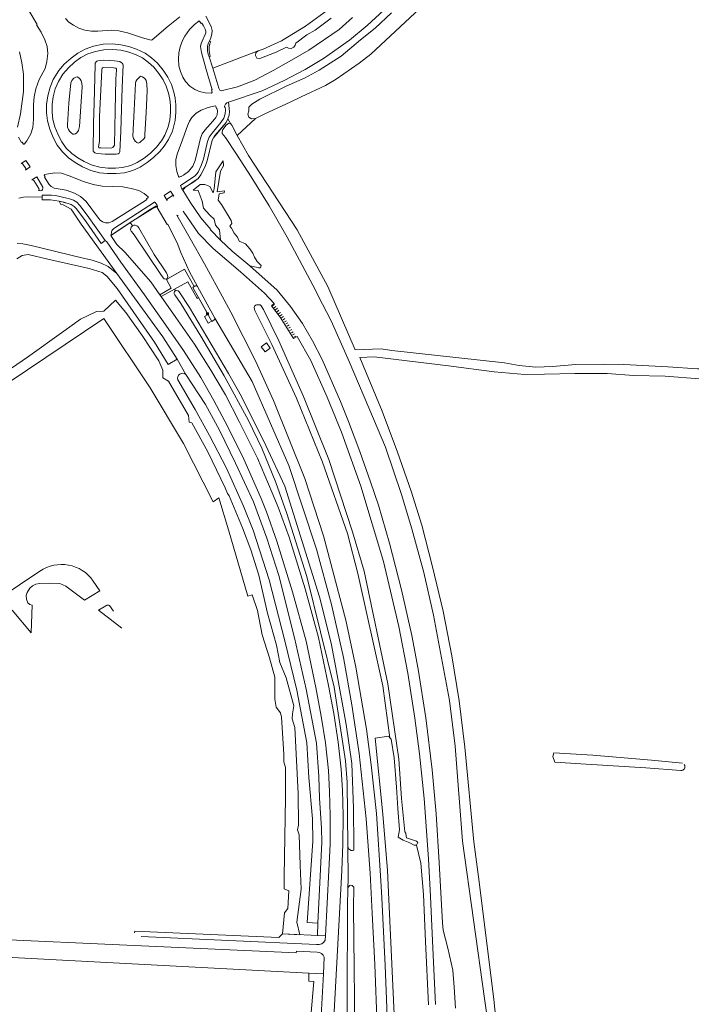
# Model space of a CAD drawing. Header units: metres. Extents: x 209813 to 223847, y 571801 to 587119.
# Tile 405 of 656: x 221261 to 221522, y 577635 to 578017. Entities that reach past the tile are written whole.
import ezdxf

# ---------------------------------------------------------------- set-up
doc = ezdxf.new("R2010")
doc.units = ezdxf.units.M
for name, color, linetype, lineweight in [('B-RO-BV-GELEIDECONSTRUCTIE-G', 8, 'Continuous', 0), ('B-RO-GR-BEPLANTING_CULTUUR_BOSPLANTSOEN-GV', 8, 'Continuous', 0), ('B-RO-GR-BEPLANTING_CULTUUR_HEESTERS-GV', 8, 'Continuous', 0), ('B-RO-GR-GRAS-GV', 8, 'Continuous', 0), ('B-RO-GR-GROENVOORZIENING-GV', 8, 'Continuous', 0), ('B-RO-GW-TALUD_KRUIN-G', 8, 'Continuous', 0), ('B-RO-IE-MEUBILAIR_WEGMEUBILAIR-S', 8, 'Continuous', 0), ('B-RO-OG-TERREIN_CULTUURSCHEIDING-GV', 8, 'Continuous', 0), ('B-RO-OG-WATER_GREPPEL-GV', 8, 'Continuous', 0), ('B-RO-OG-WEG-GV', 8, 'Continuous', 0), ('B-RO-VH-VERHARDING_HALFVERHARDING_GRIND-GV', 8, 'Continuous', 0), ('B-RO-VH-VERHARDING_OPEN-GV', 8, 'Continuous', 0), ('B-RO-VH-VERHARDING_SIERBESTRATING-GV', 8, 'Continuous', 0), ('B-RO-VH-VERHARDING_TEGEL-GV', 8, 'Continuous', 0)]:
    doc.layers.add(name, color=color, linetype=linetype, lineweight=lineweight)

# ---------------------------------------------------------------- blocks, each defined once
blk = doc.blocks.new('SIE-WEG_AFVALBAK-SO')
at = {"linetype": 'ByBlock', "lineweight": 18}
h = blk.add_hatch(color=0, dxfattribs=at)
h.dxf.hatch_style = 1
h.paths.add_polyline_path([(-1.5, -1.5), (1.5, -1.5), (1.5, 1.5), (-1.5, 1.5)])
at = {"color": 0, "linetype": 'ByBlock', "lineweight": 18}
for points in [[(-2, -2), (2, -2), (2, 2), (-2, 2)], [(-1.5, -1.5), (1.5, -1.5), (1.5, 1.5), (-1.5, 1.5)]]:
    blk.add_lwpolyline(points, close=True, dxfattribs=at)

msp = doc.modelspace()

# ---------------------------------------------------------------- linework, layer by layer
at = {"layer": 'B-RO-BV-GELEIDECONSTRUCTIE-G', "flags": 128}
for points in [[(221359.448, 577906.383), (221360.149, 577906.947)], [(221360.049, 577905.614), (221360.733, 577906.199)], [(221360.622, 577904.88), (221361.328, 577905.439)], [(221361.227, 577904.097), (221361.916, 577904.675)], [(221361.815, 577903.313), (221362.521, 577903.871)], [(221362.412, 577902.52), (221363.138, 577903.052)], [(221362.972, 577901.753), (221363.705, 577902.275)], [(221363.535, 577900.967), (221364.272, 577901.483)], [(221364.119, 577900.152), (221364.875, 577900.64)], [(221364.642, 577899.37), (221365.411, 577899.838)], [(221365.138, 577898.548), (221365.912, 577899.008)], [(221365.663, 577897.679), (221366.437, 577898.138)], [(221366.2, 577896.79), (221366.968, 577897.26)], [(221366.747, 577895.885), (221367.504, 577896.372)], [(221367.222, 577895.097), (221367.999, 577895.552)], [(221367.767, 577894.195), (221368.538, 577894.659)]]:
    msp.add_lwpolyline(points, dxfattribs=at)
at = {"layer": 'B-RO-GR-BEPLANTING_CULTUUR_BOSPLANTSOEN-GV', "flags": 128}
msp.add_lwpolyline([(221419.901, 577635.141), (221418.78, 577659.76), (221418.031, 577677.927), (221417.02, 577690.141), (221415.332, 577697.076), (221414.339, 577697.167), (221412.712, 577698.069), (221410.105, 577699.098), (221408.124, 577700.297), (221408.666, 577703.116), (221408.049, 577711.388), (221407.528, 577719.615), (221406.58, 577730.956), (221405.418, 577738.268), (221405.003, 577738.838), (221404.588, 577739.407), (221399.257, 577738.702), (221402.19, 577709.171), (221404.04, 577687.279), (221404.5, 577676.089), (221407.074, 577623.193)], dxfattribs=at)
at = {"layer": 'B-RO-GR-BEPLANTING_CULTUUR_HEESTERS-GV', "flags": 128}
msp.add_lwpolyline([(221241.714, 577866.45), (221294.046, 577901.457), (221311.995, 577874.621), (221324.884, 577852.919), (221336.368, 577830.352), (221338.563, 577831.921), (221342.422, 577819.532), (221349.84, 577793.761), (221351.497, 577794.29), (221353.626, 577788.194), (221355.438, 577778.801), (221358.26, 577769.787), (221360.324, 577762.289), (221360.324, 577753.738), (221360.913, 577750.621), (221362.514, 577748.431), (221362.935, 577746.746), (221363.862, 577732.425), (221363.862, 577729.476), (221364.452, 577727.244), (221364.45, 577715.552), (221363.988, 577685.038), (221363.946, 577680.194), (221365.715, 577679.436), (221365.42, 577672.528), (221364.115, 577670.885), (221363.335, 577662.703), (221370.038, 577662.398), (221368.832, 577667.22), (221370.601, 577680.067), (221370.18, 577689.418), (221369.717, 577701.086), (221369.169, 577703.024), (221369.464, 577704.919), (221369.338, 577717.135), (221368.158, 577742.787), (221367.105, 577746.156), (221367.147, 577748.094), (221367.737, 577751.211), (221364.789, 577762.12), (221362.261, 577767.975), (221360.955, 577774.757), (221357.544, 577787.141), (221354.132, 577801.883), (221351.057, 577811.74), (221347.813, 577820.29), (221342.675, 577832.674), (221341.959, 577833.559), (221341.032, 577835.791), (221334.292, 577849.733), (221328.101, 577860.938), (221327.09, 577861.233), (221326.795, 577863.886), (221319.129, 577877.112), (221316.938, 577878.418), (221316.938, 577881.493), (221315.338, 577885.073), (221308.809, 577894.93), (221302.491, 577903.775), (221298.489, 577908.662), (221293.94, 577904.365), (221291.118, 577904.239), (221284.926, 577901.164), (221278.439, 577896.573), (221264.328, 577886.421), (221245.289, 577873.448)], dxfattribs=at)
at = {"layer": 'B-RO-GR-GRAS-GV', "flags": 128}
for points in [[(221452.78, 578055.593), (221397.563, 578004.102), (221393.059, 578000.527), (221384.175, 577994.345), (221379.992, 577991.921), (221370.554, 577987.52), (221366.515, 577985.546), (221356.207, 577980.747), (221352.793, 577979.099), (221345.732, 577972.533)], [(221345.732, 577972.533), (221350.092, 577964.766), (221368.942, 577935.948), (221380.893, 577913.965), (221391.517, 577889.287), (221401.573, 577889.753), (221405.704, 577889.087), (221449.449, 577884.316), (221455.132, 577883.304), (221461.54, 577882.648), (221468.071, 577882.902), (221477.136, 577883.582), (221487.953, 577883.704), (221495.728, 577883.688), (221512.854, 577882.741), (221524.358, 577881.913), (221526.769, 577881.977), (221528.113, 577883.744), (221530.3, 577885.626), (221533.483, 577887.537), (221535.75, 577888.394), (221536.625, 577893.403), (221537.283, 577908.895), (221538.637, 577942.607)], [(221525.057, 577878.03), (221511.812, 577879.127), (221499.467, 577879.342), (221489.244, 577880.133), (221476.728, 577880.094), (221465.014, 577879.833), (221457.366, 577879.764), (221445.403, 577880.824), (221427.715, 577883.134), (221398.808, 577886.56), (221393.258, 577886.364), (221402.022, 577865.527), (221407.95, 577849.636), (221413.202, 577834.507), (221417.31, 577821.285), (221421.461, 577805.131), (221425.613, 577787.875), (221428.999, 577770.658), (221431.847, 577753.126), (221434.078, 577735.111), (221437.584, 577698.439), (221439.561, 577682.934), (221445.305, 577637.213), (221447.529, 577616.045)]]:
    msp.add_lwpolyline(points, dxfattribs=at)
at = {"layer": 'B-RO-GR-GROENVOORZIENING-GV', "flags": 128}
msp.add_lwpolyline([(221382.239, 578017.978), (221376.019, 578013.375), (221372.799, 578011.56), (221368.473, 578008.365), (221368.2, 578007.567), (221367.682, 578006.745), (221366.698, 578006.256), (221365.625, 578006.367), (221364.89, 578006.767), (221360.858, 578004.783), (221354.553, 578002.381), (221353.299, 578002.453), (221352.809, 578003.479), (221352.91, 578004.532), (221353.836, 578005.403), (221336.278, 577998.606), (221338.647, 577990.878), (221338.948, 577990.069), (221339.26, 577989.917), (221339.544, 577989.839), (221345.903, 577991.334), (221352.556, 577993.896), (221359.689, 577997.744), (221366.829, 578001.675), (221373.498, 578005.578), (221385.334, 578013.676), (221390.481, 578018.292)], dxfattribs=at)
at = {"layer": 'B-RO-GW-TALUD_KRUIN-G', "flags": 128}
msp.add_lwpolyline([(221298.37, 577982.187), (221298.089, 577968.777), (221297.55, 577967.808), (221296.905, 577967.596), (221292.097, 577967.75), (221291.909, 577968.08), (221292.274, 577970.303), (221292.377, 577979.766), (221293.252, 577997.956), (221293.36, 577998.618), (221293.7, 577998.837), (221297.791, 577998.774), (221298.6, 577998.624), (221298.852, 577998.394), (221298.902, 577997.951), (221298.602, 577994.354)], close=True, dxfattribs=at)
at = {"layer": 'B-RO-OG-TERREIN_CULTUURSCHEIDING-GV', "flags": 128}
for points in [[(221260.916, 577971.803), (221262.111, 577969.714), (221262.284, 577969.858), (221262.879, 577969.183), (221263.09, 577969.153), (221263.291, 577969.305), (221264.15, 577970.484), (221265.661, 577973.081), (221266.45, 577975.645), (221266.755, 577978.646), (221266.693, 577984.55), (221266.933, 577987.493), (221267.587, 577990.636), (221268.939, 577994.211), (221271.197, 577998.481), (221271.953, 578001.145), (221272.273, 578004.332), (221271.963, 578007.075), (221271.168, 578009.59), (221269.672, 578012.64), (221267.945, 578015.488), (221268.137, 578015.605), (221264.904, 578020.936), (221255.411, 578034.651)], [(221279.071, 578017.879), (221280.488, 578016.501), (221282.202, 578015.292), (221284.311, 578014.154), (221286.693, 578013.385), (221289.201, 578013.027), (221291.701, 578012.989), (221297.132, 578013.356), (221299.803, 578013.074), (221303.243, 578012.324), (221309.003, 578010.349), (221312.389, 578009.449), (221312.774, 578009.573), (221318.927, 578014.964), (221323.535, 578018.598)], [(221261.223, 578004.911), (221262.161, 578000.673), (221262.78, 577996.315), (221262.801, 577989.552), (221261.719, 577980.957), (221260.569, 577975.727)], [(221325.84, 577879.799), (221322.469, 577885.77), (221318.991, 577883.677), (221313.653, 577892.268), (221299.195, 577913.171), (221295.158, 577917.915), (221293.403, 577919.35), (221288.364, 577920.88), (221272.222, 577924.47), (221264.709, 577926.339), (221262.37, 577925.884), (221260.21, 577924.63)], [(221245.289, 577873.448), (221264.328, 577886.421), (221278.439, 577896.573), (221284.926, 577901.164), (221291.118, 577904.239), (221293.94, 577904.365), (221298.489, 577908.662), (221302.491, 577903.775), (221308.809, 577894.93), (221315.338, 577885.073), (221316.938, 577881.493), (221316.938, 577878.418), (221319.129, 577877.112), (221326.795, 577863.886), (221327.09, 577861.233), (221328.101, 577860.938), (221334.292, 577849.733), (221341.032, 577835.791), (221341.959, 577833.559), (221342.675, 577832.674), (221347.813, 577820.29), (221351.057, 577811.74), (221354.132, 577801.883), (221357.544, 577787.141), (221360.955, 577774.757), (221362.261, 577767.975), (221364.789, 577762.12), (221367.737, 577751.211), (221367.147, 577748.094), (221367.105, 577746.156), (221368.158, 577742.787), (221369.338, 577717.135), (221369.464, 577704.919), (221369.169, 577703.024), (221369.717, 577701.086), (221370.18, 577689.418), (221370.601, 577680.067), (221368.832, 577667.22), (221370.038, 577662.398)], [(221376.941, 577662.083), (221377.036, 577666.887), (221372.865, 577667.083), (221375.134, 577698.702), (221374.964, 577707.327), (221373.547, 577723.348), (221372.75, 577736.821), (221368.879, 577757.232), (221364.262, 577776.399), (221358.195, 577800.095), (221351.952, 577819.33), (221348.228, 577828.728), (221341.524, 577843.47), (221335.017, 577856.1), (221329.488, 577866.178), (221322.706, 577877.641)], [(221363.335, 577662.703), (221361.923, 577661.289), (221305.983, 577663.808), (221305.949, 577663.083)], [(221308.443, 577661.725), (221376.519, 577658.603)], [(221379.89, 577660.304), (221379.977, 577661.945), (221363.335, 577662.703)]]:
    msp.add_lwpolyline(points, dxfattribs=at)
for points in [[(221331.956, 578016.124), (221331.771, 578015.996), (221331.114, 578016.903), (221330.987, 578016.919), (221330.841, 578016.853), (221329.228, 578015.571), (221327.23, 578013.573), (221325.449, 578011.081), (221324.546, 578009.396), (221323.619, 578006.912), (221323.102, 578004.552), (221322.903, 578002.064), (221323.066, 577999.574), (221323.686, 577997.326), (221324.623, 577995.188), (221325.672, 577993.427), (221327.365, 577991.604), (221329.36, 577990.277), (221331.151, 577989.552), (221333.273, 577989.076), (221335.823, 577988.97), (221335.99, 577989.252), (221335.773, 577990.224), (221335.993, 577990.273), (221333.685, 577998.161), (221331.886, 578004.652), (221331.507, 578007.053), (221331.705, 578008.133), (221332.112, 578009.085), (221333.34, 578011.628), (221333.556, 578012.271), (221333.567, 578012.967), (221333.369, 578013.749), (221332.705, 578015.073)], [(221337.966, 577982.791), (221337.754, 577982.804), (221337.49, 577983.927), (221337.243, 577984.023), (221334.433, 577983.395), (221331.767, 577982.359), (221329.801, 577981.143), (221328.179, 577979.449), (221327.241, 577978.095), (221326.471, 577976.276), (221323.982, 577969.377), (221322.544, 577965.685), (221321.925, 577963.217), (221321.911, 577960.89), (221322.311, 577958.507), (221322.975, 577956.582), (221323.254, 577956.378), (221323.959, 577956.767), (221324.031, 577956.582), (221324.967, 577957.088), (221326.79, 577958.46), (221328.498, 577960.593), (221329.455, 577962.749), (221331.033, 577969.226), (221331.565, 577971.407), (221332.198, 577973.091), (221333.216, 577974.524), (221336.306, 577977.997), (221337.465, 577979.519), (221337.914, 577980.491), (221338.16, 577982.095)], [(221270.976, 577956.33), (221272.798, 577953.523), (221273.539, 577952.668), (221274.705, 577952.052), (221279.4, 577951.239), (221282.668, 577950.095), (221284.961, 577948.87), (221287.107, 577946.894), (221291.901, 577940.414), (221292.636, 577939.59), (221293.534, 577939.028), (221294.632, 577938.581), (221295.928, 577938.586), (221297.243, 577939.068), (221310.183, 577947.328), (221310.647, 577947.671), (221310.49, 577947.854), (221311.214, 577948.406), (221311.163, 577948.686), (221309.683, 577949.939), (221307.593, 577951.095), (221304.637, 577951.951), (221301.351, 577952.535), (221293.412, 577952.774), (221289.84, 577953.509), (221286.142, 577954.61), (221280.568, 577956.861), (221277.555, 577957.856), (221275.028, 577958.014), (221270.924, 577957.392), (221270.801, 577957.114), (221271.184, 577956.453)]]:
    msp.add_lwpolyline(points, close=True, dxfattribs=at)
at = {"layer": 'B-RO-OG-TERREIN_CULTUURSCHEIDING-GV'}
for points in [[(221322.706, 577877.641, -0.7660055), (221325.84, 577879.799)], [(221376.519, 577658.603, 0.3592324), (221379.89, 577660.304)]]:
    msp.add_lwpolyline(points, format="xyb", dxfattribs=at)
at = {"layer": 'B-RO-OG-WATER_GREPPEL-GV', "flags": 128}
for points in [[(221350.691, 577921.925), (221353.076, 577921.445), (221354.058, 577921.099), (221354.808, 577921.099), (221354.981, 577922.08), (221353.48, 577923.579), (221352.499, 577925.252), (221351.749, 577926.866), (221350.594, 577928.539), (221348.978, 577930.5), (221346.496, 577931.48), (221345.803, 577933.037), (221344.534, 577934.537), (221343.552, 577936.497), (221342.917, 577937.305), (221343.668, 577938.285), (221343.437, 577939.496), (221339.641, 577945.763), (221338.398, 577947.391), (221338.749, 577949.845), (221340.679, 577950.196), (221340.855, 577951.073), (221337.988, 577950.664), (221339.217, 577958.613), (221340.387, 577960.776), (221340.328, 577962.704), (221337.403, 577958.438), (221336.818, 577951.774), (221336.467, 577950.196), (221335.122, 577952.709), (221333.191, 577953.528), (221331.319, 577953.528), (221328.687, 577951.248), (221330.617, 577951.19), (221332.138, 577946.981), (221332.723, 577944.351), (221335.125, 577941.594), (221336.821, 577940.016), (221337.348, 577937.678), (221338.81, 577935.866), (221339.22, 577931.9), (221343.774, 577927.673)], [(221408.435, 577730.479), (221404.23, 577759.786), (221395.006, 577803.454), (221390.477, 577818.772), (221381.238, 577846.806), (221371.436, 577871.198), (221361.856, 577892.853), (221355.935, 577904.96), (221355.054, 577906.386), (221354.614, 577906.78), (221353.998, 577906.846), (221353.247, 577906.835), (221352.875, 577906.714), (221352.525, 577906.344), (221352.355, 577905.726), (221352.437, 577905.069), (221352.581, 577904.583), (221359.121, 577891.371), (221368.797, 577870.563), (221378.894, 577845.79), (221388.566, 577818.011), (221392.484, 577802.58), (221402.211, 577758.893), (221405.003, 577738.838), (221405.418, 577738.268), (221406.58, 577730.956), (221407.528, 577719.615), (221408.049, 577711.388), (221408.666, 577703.116), (221408.124, 577700.297), (221410.105, 577699.098), (221412.712, 577698.069), (221414.339, 577697.167), (221415.332, 577697.076), (221415.603, 577697.678), (221415.754, 577698.219), (221415.332, 577698.701), (221411.448, 577700.025), (221411.297, 577700.657), (221411.177, 577701.74), (221410.815, 577702.311), (221409.499, 577715.177)]]:
    msp.add_lwpolyline(points, close=True, dxfattribs=at)
msp.add_lwpolyline([(221518.447, 577728.935), (221506.442, 577730.088), (221483.646, 577732.062), (221468.59, 577732.99), (221468.16, 577731.588), (221468.983, 577729.275), (221481.084, 577728.602), (221504.269, 577727.127), (221517.777, 577726.155)], dxfattribs=at)
at = {"layer": 'B-RO-OG-WATER_GREPPEL-GV'}
msp.add_lwpolyline([(221517.777, 577726.155, 0.6521784), (221519.184, 577728.372)], format="xyb", dxfattribs=at)
at = {"layer": 'B-RO-OG-WEG-GV', "flags": 128}
for points in [[(221429.993, 578046.41), (221396.145, 578015.14), (221389.303, 578009.516), (221379.235, 578002.338), (221372.094, 577998.077), (221363.93, 577993.788), (221355.464, 577989.809), (221342.366, 577985.46), (221342.725, 577981.73), (221342.598, 577980.372), (221342.151, 577978.996)], [(221333.614, 578018.732), (221335.667, 578014.721), (221335.982, 578013.234), (221335.946, 578011.833), (221335.553, 578010.414), (221334.964, 578009.112), (221335.506, 578008.879), (221335.09, 578008.012), (221334.828, 578006.908), (221334.815, 578005.508), (221335.298, 578003.13), (221334.847, 578002.958), (221336.234, 577998.589), (221353.836, 578005.403), (221355.834, 578005.926), (221362.94, 578009.266), (221372.273, 578014.896), (221383.58, 578023.127)], [(221343.104, 577977.164), (221343.628, 577976.497), (221345.732, 577972.533), (221352.793, 577979.099), (221351.317, 577978.908), (221350.269, 577979.573), (221349.844, 577980.724), (221350.298, 577982.091), (221350.312, 577983.54), (221351.412, 577984.586), (221354.501, 577986.612), (221364.971, 577991.71), (221371.83, 577994.703), (221377.551, 577997.888), (221386.076, 578003.269), (221393.538, 578009.577), (221399.207, 578014.073), (221405.602, 578020.12)], [(221290.663, 578000.535), (221290.603, 577999.801), (221290.202, 577985.135)], [(221290.663, 578000.535), (221290.982, 578001.082), (221291.24, 578001.327), (221291.7, 578001.436)], [(221294.063, 578001.743), (221291.7, 578001.436)], [(221294.063, 578001.743), (221298.142, 578001.46)], [(221300.172, 578001.161), (221298.142, 578001.46)], [(221300.172, 578001.161), (221300.776, 578000.853), (221301.157, 578000.512)], [(221301.492, 577999.898), (221301.398, 578000.204), (221301.157, 578000.512)], [(221301.492, 577999.898), (221301.167, 577991.056)], [(221293.36, 577998.618), (221293.252, 577997.956), (221292.377, 577979.766)], [(221293.36, 577998.618), (221293.7, 577998.837)], [(221298.6, 577998.624), (221297.791, 577998.774), (221293.7, 577998.837)], [(221298.6, 577998.624), (221298.852, 577998.394), (221298.902, 577997.951), (221298.602, 577994.354)], [(221298.37, 577982.187), (221298.602, 577994.354)], [(221300.824, 577982.733), (221301.167, 577991.056)], [(221289.85, 577966.325), (221289.97, 577977.277), (221290.202, 577985.135)], [(221298.37, 577982.187), (221298.089, 577968.777)], [(221300.824, 577982.733), (221300.598, 577974.15), (221300.22, 577966.135)], [(221291.909, 577968.08), (221292.274, 577970.303), (221292.377, 577979.766)], [(221343.104, 577977.164), (221342.151, 577978.996), (221341.435, 577977.56), (221337.245, 577972.568), (221336.515, 577971.647), (221335.988, 577970.674), (221334.028, 577962.677), (221333.306, 577960.399), (221331.696, 577957.245), (221330.551, 577955.805), (221325.275, 577952.182), (221325.396, 577951.992), (221324.733, 577951.57)], [(221445.229, 577613.115), (221441.689, 577637.697), (221433.169, 577698.749), (221430.314, 577735.509), (221428.088, 577753.293), (221421.879, 577786.313), (221418.123, 577802.96), (221413.535, 577819.921), (221409.445, 577833.258), (221403.256, 577851.57), (221398.615, 577862.608), (221389.159, 577884.81), (221382.235, 577900.598), (221378.782, 577907.071), (221375.06, 577914.472), (221369.949, 577924.077), (221365.121, 577932.989), (221358.099, 577945.194), (221351.16, 577956.403), (221345.525, 577965.246), (221341.231, 577971.665), (221339.877, 577973.216), (221339.854, 577973.915), (221340.199, 577974.804), (221341.505, 577976.452), (221342.511, 577977.252), (221343.104, 577977.164)], [(221289.85, 577966.325), (221290.076, 577966.089), (221290.458, 577965.771), (221290.86, 577965.592), (221291.435, 577965.492)], [(221298.776, 577965.254), (221294.493, 577965.214), (221291.435, 577965.492)], [(221291.909, 577968.08), (221292.097, 577967.75), (221292.82, 577967.692)], [(221296.905, 577967.596), (221292.82, 577967.692)], [(221296.905, 577967.596), (221297.55, 577967.808), (221298.089, 577968.777)], [(221298.776, 577965.254), (221299.549, 577965.341), (221300.013, 577965.581), (221300.22, 577966.135)], [(221324.686, 577951.284), (221327.513, 577946.559), (221331.658, 577940.504), (221335.527, 577936.005), (221335.366, 577935.848), (221339.22, 577931.9), (221338.81, 577935.866), (221337.348, 577937.678), (221336.821, 577940.016), (221335.125, 577941.594), (221332.723, 577944.351), (221332.138, 577946.981), (221330.617, 577951.19), (221328.687, 577951.248), (221331.319, 577953.528), (221333.191, 577953.528), (221335.122, 577952.709), (221336.467, 577950.196), (221336.818, 577951.774), (221337.403, 577958.438), (221340.328, 577962.704), (221340.387, 577960.776), (221339.217, 577958.613), (221337.988, 577950.664), (221340.855, 577951.073), (221340.679, 577950.196), (221338.749, 577949.845), (221338.398, 577947.391), (221339.641, 577945.763), (221343.437, 577939.496), (221343.668, 577938.285), (221342.917, 577937.305), (221343.552, 577936.497), (221344.534, 577934.537), (221345.803, 577933.037), (221346.496, 577931.48), (221348.978, 577930.5), (221350.594, 577928.539), (221351.749, 577926.866), (221352.499, 577925.252), (221353.48, 577923.579), (221354.981, 577922.08), (221354.808, 577921.099), (221354.058, 577921.099), (221353.076, 577921.445), (221350.691, 577921.925), (221361.248, 577912.465), (221366.447, 577906.2), (221371.049, 577899.495), (221374.99, 577892.86), (221378.718, 577885.539), (221385.856, 577869.34), (221388.973, 577861.568), (221393.359, 577849.929), (221397.497, 577838.144), (221400.523, 577829.04), (221404.802, 577814.334), (221409.479, 577796.204), (221413.461, 577778.493), (221415.909, 577765.384), (221418.864, 577746.589), (221421.309, 577726.336), (221422.947, 577709.298), (221424.066, 577690.444), (221425.332, 577666.936), (221425.687, 577664.186), (221427.423, 577657.157), (221429.395, 577648.626), (221429.927, 577642.097), (221430.387, 577633.886)], [(221260.346, 577930.607), (221262.616, 577930.498), (221265.816, 577929.865), (221285.422, 577925.037), (221289.501, 577924.091), (221292.972, 577922.939), (221295.746, 577921.646), (221299.105, 577918.952), (221285.221, 577938.127), (221281.269, 577943.877), (221278.283, 577945.533), (221277.322, 577945.736), (221276.664, 577947.048), (221273.337, 577947.479), (221270.086, 577947.487), (221270.11, 577948.604), (221264.811, 577948.724), (221262.855, 577948.56), (221260.964, 577948.183)], [(221299.105, 577918.952), (221316.898, 577894.38), (221322.469, 577885.77), (221325.84, 577879.799), (221333.491, 577868.11), (221338.879, 577858.103), (221345.098, 577845.386), (221352.039, 577830.338), (221357.264, 577816.237), (221361.901, 577801.789), (221367.95, 577777.626), (221372.459, 577757.625), (221376.51, 577736.705), (221377.393, 577723.753), (221377.721, 577715.391), (221378.493, 577703.783), (221378.553, 577698.311), (221377.036, 577666.887), (221376.941, 577662.083), (221379.977, 577661.945), (221381.315, 577687.28), (221381.765, 577697.516), (221381.818, 577708.669), (221381.563, 577717.915), (221381.101, 577726.063), (221379.963, 577736.802), (221378.303, 577747.231), (221376.286, 577758.267), (221372.484, 577776.31), (221367.253, 577795.387), (221361.133, 577815.072), (221357.043, 577826.438), (221354.986, 577831.615), (221348.34, 577846.941), (221342.098, 577859.485), (221336.732, 577869.727), (221331.611, 577878.656), (221324.946, 577889.08), (221319.84, 577896.334), (221309.793, 577910.688), (221300.655, 577923.344), (221295.102, 577931.207), (221294.54, 577931.804), (221292.981, 577930.56), (221287.127, 577938.941), (221283.416, 577944.089), (221282.449, 577944.989), (221281.386, 577945.708), (221278.453, 577946.633), (221276.664, 577947.048)], [(221330.278, 577913.868), (221327.199, 577919.605), (221323.782, 577927.315), (221322.66, 577930.151), (221318.803, 577938.086), (221318.606, 577937.976), (221314.708, 577944.599), (221314.544, 577944.807), (221314.295, 577944.823), (221313.878, 577944.548), (221313.754, 577944.736), (221304.275, 577938.678), (221305.103, 577937.447), (221305.607, 577937.666), (221306.178, 577937.692), (221306.837, 577937.475), (221307.184, 577937.206), (221307.547, 577936.702), (221313.541, 577926.377), (221318.357, 577919.231), (221318.718, 577918.277), (221318.812, 577917.684), (221318.716, 577917.208), (221318.559, 577917.012)], [(221422.64, 577635.301), (221421.533, 577660.058), (221420.715, 577677.262), (221419.905, 577691.883), (221418.241, 577715.269), (221416.434, 577732.521), (221414.679, 577746.421), (221411.978, 577763.881), (221408.486, 577782.036), (221402.429, 577807.223), (221393.748, 577836.42), (221386.244, 577857.329), (221380.64, 577870.962), (221374.344, 577885.133), (221368.993, 577894.538), (221367.641, 577893.771), (221362.415, 577902.035), (221359.099, 577906.444), (221360.141, 577907.342), (221356.324, 577911.263), (221347.03, 577919.542), (221336.358, 577928.644), (221330.775, 577934.414), (221324.784, 577943.176)], [(221304.275, 577938.678), (221296.76, 577933.71), (221299.083, 577930.209), (221302.128, 577927.195), (221312.193, 577915.718), (221315.77, 577910.728), (221320.164, 577913.22), (221318.329, 577916.627), (221318.709, 577916.843), (221318.559, 577917.012), (221318.401, 577916.816), (221317.906, 577916.754), (221317.442, 577916.903), (221316.984, 577917.236), (221315.885, 577919.009), (221306.08, 577933.533), (221305.388, 577934.452), (221304.554, 577935.354), (221304.288, 577935.932), (221304.418, 577936.487), (221304.668, 577936.962), (221305.103, 577937.447)], [(221322.289, 577941.559), (221327.484, 577932.511), (221333.066, 577922.675), (221340.681, 577908.788), (221343.247, 577903.929), (221352.785, 577885.079), (221359.77, 577869.675), (221371.929, 577839.41), (221379.254, 577817.157), (221387.906, 577784.454), (221391.768, 577766.26), (221395.894, 577742.093), (221397.724, 577728.304), (221399.737, 577709.457), (221401.482, 577683.293), (221401.854, 577676.716), (221403.149, 577650.47), (221404.229, 577624.131)], [(221318.709, 577916.843), (221325.284, 577920.578), (221329.052, 577913.862)], [(221326.549, 577915.756), (221316.235, 577910.018), (221321.897, 577901.92), (221329.201, 577891.536), (221335.561, 577881.472), (221341.156, 577871.851), (221346.521, 577861.575), (221353.629, 577847.256), (221359.363, 577833.826), (221361.617, 577828.343), (221365.886, 577816.621), (221372.124, 577796.614), (221377.294, 577777.728), (221381.151, 577759.086), (221383.227, 577748.179), (221384.971, 577737.037), (221386.079, 577726.594), (221386.524, 577718.411), (221386.832, 577708.593), (221386.72, 577697.484), (221386.298, 577687.311), (221383.287, 577630.189)], [(221336.786, 577900.913), (221334.506, 577899.648), (221333.082, 577902.279), (221334.515, 577903.068), (221330.786, 577909.602), (221330.229, 577909.241), (221326.549, 577915.756)], [(221388.636, 577696.672), (221388.442, 577721.522), (221387.698, 577729.817), (221383.318, 577758.432), (221372.804, 577801.408), (221365.021, 577825.827), (221360.716, 577837.895), (221355.29, 577851.12), (221350.118, 577861.893), (221340.649, 577879.287), (221331.661, 577894.649), (221323.925, 577907.307), (221321.561, 577910.665), (221321.319, 577911.17), (221321.23, 577911.577), (221321.475, 577911.904), (221321.825, 577912.167)], [(221321.392, 577912.887), (221321.825, 577912.167), (221322.367, 577912.333), (221322.82, 577912.223), (221323.178, 577911.875), (221327.187, 577905.741), (221342.404, 577880.186), (221347.45, 577871.224), (221356.817, 577852.235), (221364.164, 577836.418), (221377.654, 577793.505), (221382.151, 577775.467), (221383.994, 577765.978), (221388.018, 577743.899), (221390.178, 577728.844), (221390.837, 577711.499), (221391.044, 577696.984), (221391.034, 577695.251), (221390.471, 577695.078), (221389.891, 577695.049), (221388.962, 577695.774), (221388.636, 577696.672), (221388.736, 577683.846), (221388.685, 577680.519), (221389.242, 577681.421), (221389.875, 577681.548), (221390.363, 577681.44), (221390.955, 577680.843), (221390.911, 577672.754), (221391.52, 577614.304)], [(221329.052, 577913.862), (221329.471, 577914.104)], [(221407.074, 577623.193), (221404.5, 577676.089), (221404.04, 577687.279), (221402.19, 577709.171), (221399.257, 577738.702), (221404.588, 577739.407), (221405.003, 577738.838), (221402.211, 577758.893), (221392.484, 577802.58), (221388.566, 577818.011), (221378.894, 577845.79), (221368.797, 577870.563), (221359.121, 577891.371), (221352.581, 577904.583), (221352.437, 577905.069), (221352.355, 577905.726), (221352.525, 577906.344), (221352.875, 577906.714), (221353.247, 577906.835), (221353.998, 577906.846), (221354.614, 577906.78), (221355.054, 577906.386), (221355.935, 577904.96), (221361.856, 577892.853), (221371.436, 577871.198), (221381.238, 577846.806), (221390.477, 577818.772), (221395.006, 577803.454), (221404.23, 577759.786), (221408.435, 577730.479), (221409.499, 577715.177), (221410.815, 577702.311), (221411.177, 577701.74), (221411.297, 577700.657), (221411.448, 577700.025), (221415.332, 577698.701), (221415.754, 577698.219), (221415.603, 577697.678), (221415.332, 577697.076), (221417.02, 577690.141), (221418.031, 577677.927), (221418.78, 577659.76), (221419.901, 577635.141)], [(221400.078, 577626.783), (221399.096, 577650.868), (221398.144, 577670.766), (221397.258, 577686.219), (221395.797, 577707.405), (221393.113, 577732.651), (221390.251, 577751.619), (221386.918, 577769.95), (221382.287, 577790.556), (221376.517, 577812.002), (221365.748, 577844.486), (221351.547, 577877.013), (221337.045, 577901.651)], [(221388.25, 577603.461), (221388.575, 577673.365), (221388.685, 577680.519)], [(221376.731, 577655.624), (221368.693, 577655.964), (221368.629, 577655.347), (221185.747, 577663.69)], [(221168.732, 577659.599), (221169.134, 577659.918), (221169.517, 577659.865), (221169.866, 577659.36), (221170.092, 577658.557), (221170.102, 577658.237), (221373.488, 577647.483)], [(221379.182, 577647.182), (221379.533, 577653.704)], [(221377.305, 577612.305), (221379.182, 577647.182), (221373.488, 577647.483), (221373.488, 577644.427), (221375.449, 577644.289), (221374.343, 577630.605)]]:
    msp.add_lwpolyline(points, dxfattribs=at)
for points in [[(221285.208, 577985.724), (221284.627, 577976.04), (221284.116, 577974.429), (221283.55, 577973.506), (221283.017, 577973.107), (221282.498, 577972.978), (221281.934, 577973.069), (221281.273, 577973.515), (221280.639, 577974.198), (221280.254, 577974.873), (221279.954, 577975.663), (221279.943, 577976.817), (221280.437, 577984.99), (221281.16, 577992.865), (221281.61, 577993.835), (221282.317, 577994.737), (221283.133, 577995.115), (221283.704, 577995.207), (221284.33, 577994.886), (221284.848, 577994.338), (221285.228, 577993.651), (221285.447, 577992.802), (221285.624, 577991.322)], [(221309.906, 577972.857), (221309.845, 577971.764), (221309.588, 577971.287), (221307.951, 577969.805), (221307.488, 577969.522), (221307.107, 577969.586), (221306.796, 577969.793), (221306.214, 577970.289), (221305.503, 577971.344), (221305.28, 577972.296), (221305.769, 577982.317), (221306.237, 577992.616), (221306.466, 577993.463), (221306.814, 577994.133), (221307.523, 577994.88), (221308.188, 577995.459), (221308.984, 577995.317), (221309.865, 577994.617), (221310.364, 577993.864), (221310.741, 577992.55), (221310.85, 577989.863), (221310.439, 577981.422)], [(221358.549, 577889.978), (221356.576, 577888.51), (221354.991, 577890.459), (221357.045, 577891.99)]]:
    msp.add_lwpolyline(points, close=True, dxfattribs=at)
at = {"layer": 'B-RO-OG-WEG-GV'}
for points in [[(221322.888, 577941.453, -0.3267317), (221322.289, 577941.559)], [(221329.471, 577914.104, -0.3270693), (221330.278, 577913.868)], [(221337.045, 577901.651, -0.3885834), (221336.786, 577900.913)], [(221379.533, 577653.704, 0.3266322), (221376.731, 577655.624)]]:
    msp.add_lwpolyline(points, format="xyb", dxfattribs=at)
at = {"layer": 'B-RO-VH-VERHARDING_HALFVERHARDING_GRIND-GV'}
msp.add_lwpolyline([(221289.92, 577799.627, 0.4125536), (221269.155, 577803.386)], format="xyb", dxfattribs=at)
at = {"layer": 'B-RO-VH-VERHARDING_HALFVERHARDING_GRIND-GV', "flags": 128}
for points in [[(221269.155, 577803.386), (221237.519, 577782.299)], [(221258.475, 577788.271), (221265.829, 577779.544), (221266.169, 577790.207), (221265.26, 577790.534), (221264.533, 577791.17), (221263.998, 577792.523), (221263.904, 577793.975), (221264.235, 577795.206), (221265.299, 577796.858), (221266.355, 577797.753), (221267.571, 577798.411), (221269.09, 577798.718), (221273.036, 577798.826), (221276.979, 577798.652), (221279.285, 577797.566), (221286.49, 577792.236), (221292.475, 577795.788)], [(221292.475, 577795.788), (221289.92, 577799.627)], [(221297.7, 577787.938), (221296.205, 577790.184), (221295.914, 577790.283), (221295.606, 577790.278), (221295.182, 577790.211), (221294.791, 577790.036), (221291.989, 577788.268), (221301.026, 577781.297)]]:
    msp.add_lwpolyline(points, dxfattribs=at)
at = {"layer": 'B-RO-VH-VERHARDING_OPEN-GV', "flags": 128}
msp.add_lwpolyline([(221334.847, 578002.958), (221335.298, 578003.13), (221334.815, 578005.508), (221334.828, 578006.908), (221335.09, 578008.012), (221335.506, 578008.879), (221334.964, 578009.112), (221334.523, 578008.228), (221334.224, 578007.025), (221334.242, 578005.384), (221334.501, 578003.995)], close=True, dxfattribs=at)
at = {"layer": 'B-RO-VH-VERHARDING_SIERBESTRATING-GV', "flags": 128}
for points in [[(221321.681, 577986.934), (221321.179, 577989.338), (221320.197, 577992.304), (221318.847, 577995.181), (221317.023, 577997.844), (221314.813, 578000.518), (221312.456, 578002.661), (221309.978, 578004.461), (221306.72, 578006.042), (221303.713, 578007.014), (221300.626, 578007.717), (221297.384, 578008.028), (221293.741, 578007.871), (221289.963, 578007.097), (221286.743, 578005.994), (221283.932, 578004.5), (221281.294, 578002.56), (221278.633, 578000.175), (221276.502, 577997.703), (221274.397, 577994.194), (221273.182, 577991.28), (221272.302, 577987.873), (221271.815, 577984.569), (221271.823, 577981.222), (221272.15, 577978.17), (221273.057, 577974.885), (221274.391, 577971.733), (221275.943, 577968.775), (221277.918, 577966.128), (221280.295, 577963.818), (221282.862, 577962.01), (221285.731, 577960.326), (221288.915, 577958.963), (221292.302, 577958.059), (221295.454, 577957.72), (221298.777, 577957.737), (221302.056, 577958.063), (221305.222, 577958.918), (221308.035, 577960.163), (221310.805, 577961.976), (221313.233, 577963.899), (221315.748, 577966.336), (221317.464, 577968.405), (221319.14, 577970.997), (221320.665, 577974.162), (221321.682, 577978.334), (221321.965, 577981.606), (221321.956, 577984.416)], [(221319.603, 577986.619), (221319.868, 577984.179), (221319.871, 577981.448), (221319.622, 577978.542), (221318.949, 577975.85), (221317.642, 577972.651), (221316.362, 577970.452), (221314.392, 577967.971), (221312.147, 577965.653), (221309.609, 577963.687), (221306.923, 577961.98), (221304.48, 577960.869), (221301.234, 577960.081), (221298.585, 577959.818), (221295.532, 577959.822), (221292.502, 577960.202), (221289.46, 577961.003), (221286.374, 577962.394), (221283.943, 577963.858), (221281.569, 577965.563), (221279.42, 577967.633), (221277.687, 577970.015), (221276.252, 577972.753), (221275.006, 577975.795), (221274.189, 577978.657), (221273.925, 577981.508), (221273.94, 577984.631), (221274.384, 577987.526), (221275.18, 577990.636), (221276.367, 577993.493), (221278.11, 577996.285), (221280.251, 577998.793), (221282.629, 578000.964), (221285.129, 578002.75), (221287.836, 578004.164), (221290.757, 578005.145), (221294.051, 578005.783), (221297.526, 578005.906), (221300.588, 578005.585), (221303.25, 578004.94), (221306.279, 578003.966), (221309.041, 578002.57), (221311.338, 578000.834), (221313.364, 577998.957), (221315.339, 577996.562), (221316.989, 577994.121), (221318.173, 577991.597), (221319.107, 577988.857)]]:
    msp.add_lwpolyline(points, close=True, dxfattribs=at)
at = {"layer": 'B-RO-VH-VERHARDING_TEGEL-GV', "flags": 128}
for points in [[(221324.583, 577951.742), (221328.91, 577954.572), (221330.551, 577955.805), (221331.696, 577957.245), (221333.306, 577960.399), (221334.028, 577962.677), (221335.988, 577970.674), (221336.515, 577971.647), (221340.29, 577976.099), (221341.435, 577977.56), (221342.151, 577978.996), (221342.598, 577980.372), (221342.725, 577981.73), (221342.366, 577985.46), (221341.715, 577985.133), (221341.253, 577984.665), (221340.894, 577984.169), (221340.767, 577983.819), (221340.862, 577983.46), (221341.115, 577983.473), (221341.203, 577982.416), (221341.113, 577980.852), (221340.572, 577979.157), (221339.401, 577977.515), (221335.966, 577973.441), (221334.832, 577971.847), (221334.189, 577970.116), (221332.602, 577963.265), (221331.807, 577960.854), (221330.576, 577958.323), (221329.391, 577956.832), (221323.731, 577953.057)], [(221321.112, 577948.951), (221319.891, 577950.863), (221317.435, 577949.239)], [(221323.731, 577953.057), (221324.482, 577951.187)], [(221317.435, 577949.239), (221318.607, 577947.32)], [(221318.728, 577947.955), (221320.486, 577949.113)], [(221329.052, 577913.862), (221325.284, 577920.578), (221318.329, 577916.627), (221320.164, 577913.22), (221315.77, 577910.728), (221316.235, 577910.018), (221326.549, 577915.756), (221330.229, 577909.241), (221330.786, 577909.602)], [(221329.471, 577914.104), (221328.528, 577913.559), (221330.786, 577909.602)], [(221337.045, 577901.651), (221330.278, 577913.868)], [(221330.786, 577909.602), (221335.867, 577900.367), (221336.786, 577900.913)]]:
    msp.add_lwpolyline(points, dxfattribs=at)
for points in [[(221263.604, 577959.038), (221265.482, 577960.316), (221263.8, 577962.801), (221261.892, 577961.563), (221262.295, 577961.613), (221262.571, 577961.405), (221263.73, 577959.735), (221263.814, 577959.399)], [(221268.669, 577951.204), (221268.996, 577951.087), (221269.451, 577951.051), (221269.899, 577951.169), (221270.227, 577951.533), (221270.377, 577951.999), (221270.355, 577952.419), (221268.007, 577956.481), (221266.046, 577955.244), (221266.42, 577955.315), (221266.815, 577955.016), (221268.821, 577951.892), (221268.908, 577951.435)], [(221270.11, 577948.604), (221270.086, 577947.487), (221273.337, 577947.479), (221276.664, 577947.048), (221280.155, 577946.147), (221281.386, 577945.708), (221282.449, 577944.989), (221283.416, 577944.089), (221287.127, 577938.941), (221292.981, 577930.56), (221294.54, 577931.804), (221287.483, 577941.568), (221284.699, 577945.385), (221283.574, 577946.572), (221282.194, 577947.365), (221280.691, 577947.903), (221276.957, 577948.882), (221275.204, 577949.193), (221273.644, 577949.318), (221270.038, 577949.285)], [(221313.975, 577946.455), (221313.506, 577946.739), (221313.614, 577946.571), (221297.94, 577936.457), (221297.621, 577936.181), (221297.353, 577935.856), (221297.141, 577935.49), (221296.993, 577935.095), (221296.912, 577934.681), (221296.901, 577934.26), (221296.96, 577933.842), (221311.384, 577943.378), (221314.192, 577945.024), (221314.366, 577945.065), (221314.544, 577945.047), (221314.706, 577944.973), (221314.836, 577944.85), (221314.645, 577945.402)]]:
    msp.add_lwpolyline(points, close=True, dxfattribs=at)
at = {"layer": 'B-RO-VH-VERHARDING_TEGEL-GV'}
for points in [[(221324.482, 577951.187, -0.2865071), (221324.583, 577951.742)], [(221318.607, 577947.32, -0.3513281), (221318.728, 577947.955)], [(221320.486, 577949.113, -0.3518519), (221321.112, 577948.951)]]:
    msp.add_lwpolyline(points, format="xyb", dxfattribs=at)

# ---------------------------------------------------------------- block references
at = {"layer": 'B-RO-IE-MEUBILAIR_WEGMEUBILAIR-S', "xscale": 0.2, "yscale": 0.2, "zscale": 0.2}
msp.add_blockref('SIE-WEG_AFVALBAK-SO', (221334.23, 577903.27), dxfattribs=at)

doc.saveas('drawing.dxf')
